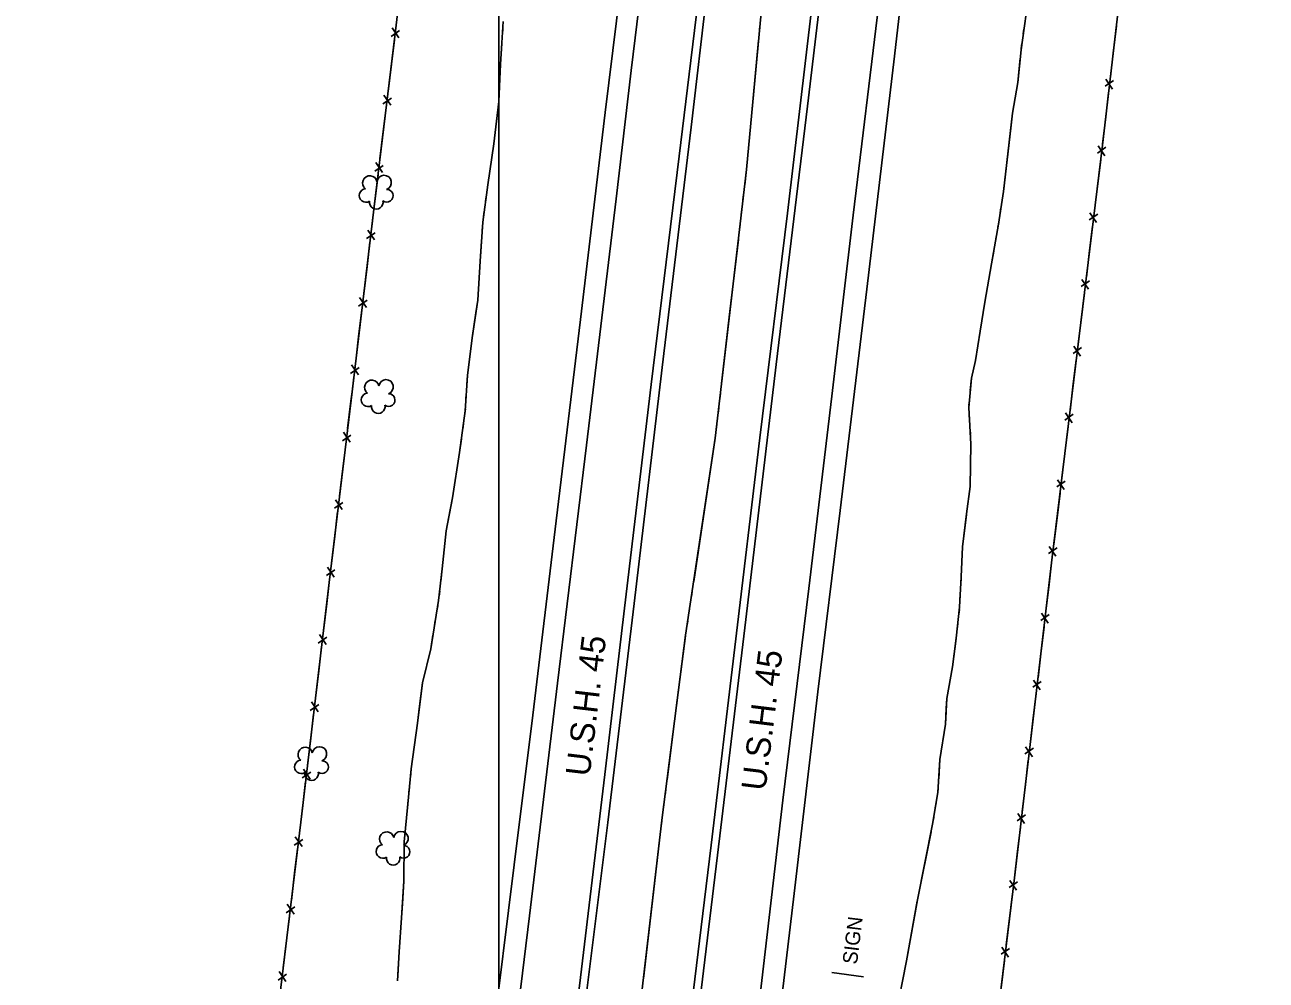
# Model space of a CAD drawing. Extents: x 353423 to 364002, y 127000 to 201942.
# Drawn here: x 361305 to 361815, y 141000 to 141393 of the extents above; entities that cross this region are included whole.
import ezdxf

# ---------------------------------------------------------------- set-up
doc = ezdxf.new("R2010")
doc.units = 0
for name, color, linetype in [('E_DTM_SlopeBottom', 7, 'Continuous'), ('E_DTM_SlopeTop', 7, 'Continuous'), ('E_FEN_Generic', 7, 'Continuous'), ('E_LAND_BrushLine', 7, 'Continuous'), ('E_LAND_TreeLine', 7, 'Continuous'), ('E_RW_IP', 7, 'Continuous'), ('E_STRUCT_WingWall', 7, 'Continuous')]:
    doc.layers.add(name, color=color, linetype=linetype)

msp = doc.modelspace()

# ---------------------------------------------------------------- linework, layer by layer
at = {"layer": 'E_DTM_SlopeBottom'}
for p, q in [((361458.94, 141387.31), (361456.17, 141391.39)), ((361455.74, 141387.87), (361459.23, 141390.27)), ((361752.6, 141369.78), (361749.15, 141367.39)), ((361749.43, 141370.32), (361752.19, 141366.28)), ((361452.39, 141360.19), (361455.87, 141362.58)), ((361455.58, 141359.63), (361452.81, 141363.71)), ((361749.39, 141342.33), (361745.94, 141339.96)), ((361746.23, 141342.89), (361748.97, 141338.84)), ((361452.23, 141331.94), (361449.46, 141336.03)), ((361449.03, 141332.5), (361452.52, 141334.9)), ((361746.05, 141314.91), (361742.59, 141312.54)), ((361742.88, 141315.47), (361745.62, 141311.42)), ((361445.69, 141304.82), (361449.18, 141307.22)), ((361448.89, 141304.26), (361446.11, 141308.34)), ((361742.71, 141287.49), (361739.25, 141285.12)), ((361739.54, 141288.05), (361742.28, 141284)), ((361442.39, 141277.13), (361445.87, 141279.53)), ((361445.58, 141276.57), (361442.81, 141280.65)), ((361739.36, 141260.07), (361735.91, 141257.7)), ((361736.2, 141260.62), (361738.94, 141256.58)), ((361439.08, 141249.44), (361442.56, 141251.84)), ((361442.28, 141248.88), (361439.5, 141252.96)), ((361732.85, 141233.2), (361735.59, 141229.16)), ((361736.02, 141232.65), (361732.56, 141230.28)), ((361435.76, 141221.75), (361439.24, 141224.15)), ((361438.96, 141221.2), (361436.18, 141225.28)), ((361732.68, 141205.23), (361729.22, 141202.86)), ((361729.51, 141205.78), (361732.25, 141201.74)), ((361435.64, 141193.51), (361432.86, 141197.59)), ((361432.44, 141194.06), (361435.93, 141196.46)), ((361729.33, 141177.81), (361725.88, 141175.44)), ((361726.16, 141178.36), (361728.91, 141174.32)), ((361429.12, 141166.38), (361432.61, 141168.78)), ((361432.32, 141165.82), (361429.54, 141169.9)), ((361726.08, 141150.38), (361722.64, 141148)), ((361722.91, 141150.92), (361725.67, 141146.89)), ((361429.03, 141138.13), (361426.25, 141142.21)), ((361425.83, 141138.68), (361429.31, 141141.09)), ((361722.85, 141122.95), (361719.41, 141120.56)), ((361719.68, 141123.49), (361722.44, 141119.46)), ((361422.54, 141110.99), (361426.02, 141113.4)), ((361425.74, 141110.44), (361422.96, 141114.52)), ((361719.62, 141095.51), (361716.17, 141093.13)), ((361716.45, 141096.06), (361719.21, 141092.02)), ((361419.25, 141083.3), (361422.73, 141085.71)), ((361422.45, 141082.75), (361419.67, 141086.83)), ((361716.39, 141068.08), (361712.94, 141065.69)), ((361713.22, 141068.62), (361715.98, 141064.59)), ((361415.95, 141055.61), (361419.43, 141058.02)), ((361419.15, 141055.06), (361416.37, 141059.14)), ((361713.15, 141040.64), (361709.69, 141038.27)), ((361709.98, 141041.2), (361712.73, 141037.15)), ((361412.64, 141027.93), (361416.12, 141030.33)), ((361415.84, 141027.37), (361413.06, 141031.45)), ((361706.64, 141013.78), (361709.38, 141009.73)), ((361709.81, 141013.22), (361706.35, 141010.85)), ((361412.52, 140999.68), (361409.75, 141003.76)), ((361409.33, 141000.24), (361412.81, 141002.64))]:
    msp.add_line(p, q, dxfattribs=at)
for points in [[(361305.24, 140358.87), (361332.46, 140595.62), (361345.66, 140708.54), (361356.83, 140803.39), (361360.75, 140835.87), (361384.53, 140901.15), (361406.19, 140961.2), (361409.39, 140988.16), (361418.6, 141065.16), (361430.3, 141163.58), (361439.68, 141241.86), (361448.78, 141318), (361457.81, 141392.47), (361466.93, 141470.76), (361469.86, 141495.96), (361476.63, 141552.41), (361483.26, 141608.1), (361492.36, 141685.09), (361501.8, 141763.36), (361508.6, 141819.17), (361514.52, 141865.64), (361518.84, 141902.54)], [(361815.27, 141902.13), (361799.89, 141776.6), (361786.19, 141665.76), (361776.05, 141576.8), (361762.28, 141465.77), (361748.01, 141343.27), (361727.36, 141173.93), (361711.85, 141042.31), (361697.34, 140923.25), (361695.4, 140819.76), (361693.57, 140714.8), (361691.5, 140631.14), (361691.08, 140621.35), (361678.79, 140518.71), (361663.99, 140391.58)], [(361753.71, 141392.21), (361752.41, 141381.06)], [(361455.87, 141376.47), (361457.07, 141386.37)], [(361752.41, 141381.06), (361751.27, 141371.26)], [(361454.51, 141365.22), (361455.87, 141376.47)], [(361750.52, 141364.78), (361749.22, 141353.63)], [(361452.52, 141348.79), (361453.72, 141358.68)], [(361749.22, 141353.63), (361748.08, 141343.82)], [(361451.15, 141337.54), (361452.52, 141348.79)], [(361747.29, 141337.34), (361745.93, 141326.2)], [(361449.16, 141321.11), (361450.36, 141331)], [(361745.93, 141326.2), (361744.73, 141316.4)], [(361447.81, 141309.86), (361448.78, 141318), (361449.16, 141321.11)], [(361743.94, 141309.92), (361742.59, 141298.78)], [(361445.84, 141293.42), (361447.03, 141303.32)], [(361742.59, 141298.78), (361741.39, 141288.98)], [(361444.5, 141282.17), (361445.84, 141293.42)], [(361740.6, 141282.5), (361739.24, 141271.36)], [(361442.54, 141265.73), (361443.72, 141275.63)], [(361739.24, 141271.36), (361738.05, 141261.56)], [(361441.19, 141254.48), (361442.54, 141265.73)], [(361737.26, 141255.08), (361735.9, 141243.94)], [(361439.23, 141238.04), (361439.68, 141241.86), (361440.41, 141247.94)], [(361735.9, 141243.94), (361734.7, 141234.14)], [(361437.88, 141226.79), (361439.23, 141238.04)], [(361733.91, 141227.66), (361732.55, 141216.52)], [(361435.91, 141210.36), (361437.09, 141220.25)], [(361732.55, 141216.52), (361731.36, 141206.72)], [(361434.56, 141199.1), (361435.91, 141210.36)], [(361730.57, 141200.24), (361729.21, 141189.1)], [(361432.59, 141182.67), (361433.77, 141192.56)], [(361729.21, 141189.1), (361728.02, 141179.3)], [(361431.24, 141171.42), (361432.59, 141182.67)], [(361727.23, 141172.82), (361725.92, 141161.67)], [(361429.28, 141154.98), (361430.3, 141163.58), (361430.45, 141164.88)], [(361725.92, 141161.67), (361724.76, 141151.86)], [(361427.94, 141143.73), (361429.28, 141154.98)], [(361724, 141145.38), (361722.68, 141134.24)], [(361425.99, 141127.29), (361427.16, 141137.18)], [(361722.68, 141134.24), (361721.53, 141124.43)], [(361424.65, 141116.04), (361425.99, 141127.29)], [(361720.77, 141117.95), (361719.45, 141106.8)], [(361422.7, 141099.6), (361423.87, 141109.49)], [(361719.45, 141106.8), (361718.3, 141097)], [(361421.36, 141088.35), (361422.7, 141099.6)], [(361717.53, 141090.52), (361716.22, 141079.37)], [(361419.41, 141071.91), (361420.58, 141081.8)], [(361716.22, 141079.37), (361715.07, 141069.56)], [(361418.07, 141060.65), (361418.6, 141065.16), (361419.41, 141071.91)], [(361714.3, 141063.08), (361712.99, 141051.93)], [(361416.1, 141044.22), (361417.28, 141054.11)], [(361712.99, 141051.93), (361711.85, 141042.31), (361711.83, 141042.13)], [(361414.75, 141032.97), (361416.1, 141044.22)], [(361711.04, 141035.65), (361709.68, 141024.51)], [(361412.79, 141016.53), (361413.97, 141026.43)], [(361709.68, 141024.51), (361708.49, 141014.71)], [(361411.44, 141005.28), (361412.79, 141016.53)], [(361707.7, 141008.23), (361706.34, 140997.09)]]:
    msp.add_lwpolyline(points, dxfattribs=at)
at = {"layer": 'E_DTM_SlopeTop'}
for points in [[(361611.29, 141920.96), (361602.36, 141844.84), (361592.58, 141761.52), (361582.79, 141683.72), (361574.17, 141609.91), (361564.31, 141527.89), (361554.68, 141445.42), (361543.73, 141356.58), (361533.54, 141271.57), (361523.54, 141188.92), (361513.97, 141109.08), (361506.25, 141047.57), (361497.1, 140973.59), (361488.65, 140902.51), (361480.03, 140832.6), (361470.39, 140748.73), (361461.2, 140674.31), (361450.68, 140584.96), (361439.95, 140496.63), (361431.07, 140420.48), (361426.31, 140381.82)], [(361435.34, 140381.85), (361457.18, 140568.44), (361469.09, 140665.59), (361478.95, 140747.8), (361490.36, 140843.86), (361500.14, 140924.7), (361512.56, 141026.7), (361524.15, 141122.18), (361535.98, 141219.99), (361548.17, 141321.16), (361554.34, 141373.85), (361565.4, 141464.62), (361578.55, 141572.82), (361590.26, 141670.46), (361607.67, 141817.67), (361619.98, 141919.6)], [(361459.16, 140379.14), (361473.79, 140503.83), (361482.62, 140576.92), (361491.58, 140652.65), (361499.47, 140718.05), (361507.21, 140780.52), (361516.14, 140855.52), (361524.91, 140929.97), (361533.56, 141001.36), (361543.49, 141084.73), (361551.59, 141153.07), (361562.64, 141244.96), (361574.06, 141338.75), (361584.51, 141424.1), (361593.63, 141501.99), (361603.6, 141585.75), (361613.87, 141670.17), (361624.65, 141761.8), (361634.97, 141846.42), (361643.1, 141914.92)], [(361646.66, 141914.44), (361636.19, 141827.71), (361625.64, 141739.59), (361615.32, 141655.05), (361604.24, 141560.53), (361591.95, 141460.83), (361578.96, 141350.65), (361567.82, 141257.57), (361555.66, 141154.9), (361544.75, 141064.98), (361531.7, 140960.86), (361521.16, 140871.9), (361509.94, 140778.54), (361496.41, 140666.45), (361482.85, 140555.4), (361469.02, 140437.2), (361462.08, 140379.02)], [(361507.26, 140383.99), (361525.19, 140540.35), (361534.36, 140618.11), (361544.25, 140698.61), (361554.45, 140783.77), (361566.69, 140883.17), (361577.13, 140972.55), (361587.23, 141055.61), (361596.92, 141137.02), (361607.2, 141223.06), (361618.66, 141315.33), (361628.73, 141401.15), (361635.45, 141458.85), (361645.02, 141537.33), (361654.28, 141613.95), (361663.85, 141692.79), (361674.52, 141781.73), (361685.23, 141872.35), (361690.57, 141914.42)], [(361693.27, 141913.82), (361680.74, 141810.29), (361669.52, 141715.62), (361659.23, 141629.43), (361649.09, 141543.74), (361638.26, 141455.86), (361626.86, 141359.19), (361614, 141253.05), (361601.51, 141148.42), (361590.85, 141059.54), (361581.07, 140979.11), (361571.48, 140899.23), (361560.02, 140803.87), (361548.17, 140706.68), (361536.24, 140608.48), (361525.82, 140518.32), (361513.94, 140418.02), (361510.36, 140382.95)], [(361533.64, 140381.54), (361552.49, 140540.25), (361563.99, 140633.9), (361573.48, 140712.05), (361585.37, 140811.68), (361595.45, 140893.65), (361607.16, 140991.9), (361616.7, 141074.12), (361627.41, 141161.06), (361636.81, 141240.07), (361645.63, 141314.49), (361656.11, 141401.23), (361664.32, 141468.02), (361674.67, 141555.52), (361685.09, 141642.16), (361697.17, 141742.83), (361706.77, 141824.21), (361717.25, 141911.21)], [(361726.21, 141910.72), (361717.92, 141842.95), (361709.58, 141771.88), (361701.59, 141702.6), (361692.07, 141624.76), (361682.64, 141548.73), (361672.44, 141465.43), (361662.59, 141379.75), (361651.14, 141284.03), (361640.18, 141193.1), (361631.05, 141118.64), (361621.38, 141035.84), (361611.43, 140952.85), (361601.54, 140871.05), (361592.02, 140792), (361580.98, 140701.92), (361570.48, 140614.52), (361561.19, 140537.08), (361541.86, 140380.36)]]:
    msp.add_lwpolyline(points, dxfattribs=at)
at = {"layer": 'E_FEN_Generic'}
for centre, radius, start, end in [((361447.01, 141327.67), 2.97, 11.4515, 232.6854), ((361452.86, 141327.86), 2.97, 289.1023, 172.0756), ((361445.42, 141322.53), 2.78, 94.4224, 302.1954), ((361453.92, 141322.44), 2.61, 233.8075, 91.7402), ((361449.65, 141319.75), 2.78, 171.0994, 12.1105), ((361447.82, 141243.74), 2.97, 11.4515, 232.6854), ((361453.67, 141243.93), 2.97, 289.1023, 172.0756), ((361446.23, 141238.6), 2.78, 94.4224, 302.1954), ((361454.72, 141238.51), 2.61, 233.8075, 91.7402), ((361450.46, 141235.82), 2.78, 171.0994, 12.1105), ((361420.45, 141092.96), 2.97, 11.4515, 232.6854), ((361426.3, 141093.16), 2.97, 289.1023, 172.0756), ((361418.86, 141087.83), 2.78, 94.4224, 302.1954), ((361427.35, 141087.74), 2.61, 233.8075, 91.7402), ((361423.09, 141085.05), 2.78, 171.0994, 12.1105), ((361453.94, 141058.18), 2.97, 11.4515, 232.6854), ((361459.79, 141058.38), 2.97, 289.1023, 172.0756), ((361452.35, 141053.05), 2.78, 94.4224, 302.1954), ((361460.85, 141052.96), 2.61, 233.8075, 91.7402), ((361456.58, 141050.27), 2.78, 171.0994, 12.1105)]:
    msp.add_arc(centre, radius, start, end, dxfattribs=at)
at = {"layer": 'E_LAND_BrushLine'}
msp.add_line((361649.89, 141001.6), (361636.87, 141003.39), dxfattribs=at)
at = {"layer": 'E_LAND_TreeLine'}
msp.add_line((361500, 140000), (361500, 142000), dxfattribs=at)
at = {"layer": 'E_STRUCT_WingWall'}
for points in [[(361483.86, 140377.98), (361499.38, 140492.29), (361505.25, 140545.58), (361510.85, 140610.24), (361518.71, 140676.87), (361527.95, 140741.48), (361537.87, 140822.62), (361545.13, 140883.01), (361556.16, 140973.05), (361566.98, 141065.89), (361576.75, 141141.99), (361588.92, 141222.85), (361601.75, 141333.16), (361608.16, 141401.92), (361615.7, 141479.82), (361620.39, 141520.09)], [(361716.6, 141397.23), (361714.58, 141382.44), (361713.29, 141368.91), (361711.02, 141356.4), (361707.33, 141324.25), (361705.29, 141310.76), (361702.39, 141294.45), (361699.7, 141278.66), (361697.75, 141266.76), (361695.86, 141254.76), (361694.17, 141247.45), (361693.08, 141235.39), (361693.97, 141220.34), (361693.63, 141203.06), (361692.13, 141191.73), (361690.52, 141178.16), (361689.93, 141165.89), (361689.3, 141153.38), (361687.9, 141140.71), (361686.34, 141128.87), (361684.05, 141115.96), (361683.55, 141105.41), (361681.23, 141090.84), (361680.38, 141077.29), (361678.2, 141064.34), (361671.96, 141033.25), (361667.53, 141008.2), (361656.96, 140954.5)], [(361501.75, 141394), (361500.67, 141376.45), (361499.95, 141361.15), (361497.88, 141343.78), (361495.48, 141326.9), (361493.36, 141311.56), (361492.27, 141295.58), (361491.3, 141279.48), (361488.98, 141264.11), (361487.08, 141248.57), (361486.19, 141234.04), (361483.89, 141216.92), (361480.96, 141198.37), (361478.34, 141184.73), (361476.77, 141169.12), (361475.25, 141156.13), (361472.01, 141136.33), (361468.62, 141122.4), (361466.54, 141105.83), (361464.02, 141087.03), (361462.6, 141072.58), (361461.09, 141057.01), (361460.97, 141040.95), (361459.99, 141025.81), (361459.08, 141011.8), (361458.33, 141000)], [(361607.08, 141390.34), (361607.28, 141392.38)], [(361501.57, 141391.05), (361501.45, 141389.01)], [(361603.93, 141356.59), (361606.7, 141386.25)], [(361715.74, 141390.92), (361715.47, 141388.94)], [(361501.19, 141384.94), (361500.67, 141376.45), (361499.95, 141361.15), (361499.27, 141355.42)], [(361714.92, 141384.97), (361714.65, 141382.98)], [(361714.25, 141378.99), (361713.29, 141368.91), (361711.02, 141356.4), (361710.31, 141350.24)], [(361499.27, 141355.42), (361497.88, 141343.78), (361495.48, 141326.9), (361495.36, 141326.08)], [(361601.03, 141326.94), (361601.75, 141333.16), (361603.93, 141356.59)], [(361710.31, 141350.24), (361707.33, 141324.25), (361706.9, 141321.39)], [(361494.8, 141322.04), (361494.53, 141320.02)], [(361600.31, 141320.82), (361600.55, 141322.86)], [(361493.97, 141315.97), (361493.69, 141313.95)], [(361599.6, 141314.7), (361599.84, 141316.74)], [(361706.3, 141317.43), (361706, 141315.45)], [(361493.25, 141309.89), (361493.11, 141307.86)], [(361598.89, 141308.58), (361599.13, 141310.62)], [(361705.4, 141311.49), (361705.29, 141310.76), (361705.07, 141309.51)], [(361594.97, 141274.91), (361598.41, 141304.5)], [(361704.37, 141305.56), (361704.02, 141303.59)], [(361492.83, 141303.79), (361492.27, 141295.58), (361491.3, 141279.48), (361490.51, 141274.3)], [(361703.31, 141299.65), (361702.39, 141294.45), (361699.7, 141278.66), (361698.45, 141271.01)], [(361490.51, 141274.3), (361488.98, 141264.11), (361487.08, 141248.57), (361486.86, 141244.95)], [(361591.53, 141245.32), (361594.97, 141274.91)], [(361698.45, 141271.01), (361697.75, 141266.76), (361695.86, 141254.76), (361694.17, 141247.45), (361693.71, 141242.38)], [(361486.61, 141240.88), (361486.49, 141238.84)], [(361590.82, 141239.2), (361591.06, 141241.24)], [(361693.35, 141238.38), (361693.17, 141236.39)], [(361486.24, 141234.77), (361486.19, 141234.04), (361486.02, 141232.74)], [(361590.11, 141233.08), (361590.35, 141235.12)], [(361485.48, 141228.69), (361485.2, 141226.67)], [(361589.4, 141226.95), (361589.63, 141228.99)], [(361693.25, 141232.39), (361693.37, 141230.39)], [(361584.49, 141193.42), (361588.92, 141222.85), (361588.92, 141222.87)], [(361693.61, 141226.39), (361693.73, 141224.39)], [(361484.66, 141222.62), (361483.89, 141216.92), (361480.96, 141198.37), (361480.01, 141193.4)], [(361693.96, 141220.39), (361693.97, 141220.34), (361693.63, 141203.06), (361692.13, 141191.73), (361692.1, 141191.44)], [(361480.01, 141193.4), (361478.34, 141184.73), (361476.77, 141169.12), (361476.18, 141164.08)], [(361580.05, 141163.96), (361584.49, 141193.42)], [(361692.1, 141191.44), (361690.52, 141178.16), (361689.93, 141165.89), (361689.76, 141162.5)], [(361475.71, 141160.02), (361475.47, 141157.99)], [(361579.14, 141157.87), (361579.44, 141159.9)], [(361689.56, 141158.5), (361689.46, 141156.5)], [(361474.89, 141153.95), (361474.56, 141151.94)], [(361578.22, 141151.77), (361578.53, 141153.8)], [(361689.21, 141152.5), (361688.98, 141150.51)], [(361473.9, 141147.91), (361473.57, 141145.9)], [(361577.3, 141145.68), (361577.61, 141147.71)], [(361688.54, 141146.53), (361688.32, 141144.54)], [(361472.91, 141141.87), (361472.01, 141136.33), (361468.62, 141122.4), (361467.42, 141112.83)], [(361572.91, 141112.07), (361576.7, 141141.62)], [(361687.88, 141140.56), (361686.34, 141128.87), (361684.05, 141115.96), (361683.85, 141111.81)], [(361467.42, 141112.83), (361466.54, 141105.83), (361464.02, 141087.03), (361463.67, 141083.48)], [(361569.12, 141082.52), (361572.91, 141112.07)], [(361683.85, 141111.81), (361683.55, 141105.41), (361681.23, 141090.84), (361680.73, 141082.97)], [(361463.27, 141079.42), (361463.07, 141077.39)], [(361568.33, 141076.41), (361568.59, 141078.45)], [(361680.48, 141078.97), (361680.38, 141077.29), (361680.32, 141076.97)], [(361462.67, 141073.32), (361462.6, 141072.58), (361462.47, 141071.29)], [(361567.55, 141070.3), (361567.81, 141072.34)], [(361679.66, 141073.02), (361679.33, 141071.05)], [(361462.08, 141067.23), (361461.88, 141065.2)], [(361566.78, 141064.18), (361566.98, 141065.89), (361567.03, 141066.23)], [(361678.66, 141067.1), (361678.33, 141065.12)], [(361461.49, 141061.14), (361461.09, 141057.01), (361460.97, 141040.95), (361460.36, 141031.58)], [(361562.86, 141030.52), (361566.31, 141060.1)], [(361677.57, 141061.19), (361671.96, 141033.25), (361671.86, 141032.71)], [(361460.36, 141031.58), (361459.99, 141025.81), (361459.08, 141011.8), (361458.46, 141002.06)], [(361559.41, 141000.93), (361562.86, 141030.52)], [(361671.86, 141032.71), (361667.53, 141008.2), (361666.73, 141004.12)]]:
    msp.add_lwpolyline(points, dxfattribs=at)

# ---------------------------------------------------------------- texts
at = {"layer": 'E_LAND_BrushLine'}
msp.add_text('SIGN', height=6, rotation=82.9876, dxfattribs=at).set_placement((361647.13, 141006.49))
at = {"layer": 'E_RW_IP'}
for rotation, p in [(83.2448, (361537.32, 141083.62)), (82.9745, (361609.52, 141077.72))]:
    msp.add_text('U.S.H. 45', height=10, rotation=rotation, dxfattribs=at).set_placement(p)

doc.saveas('drawing.dxf')
